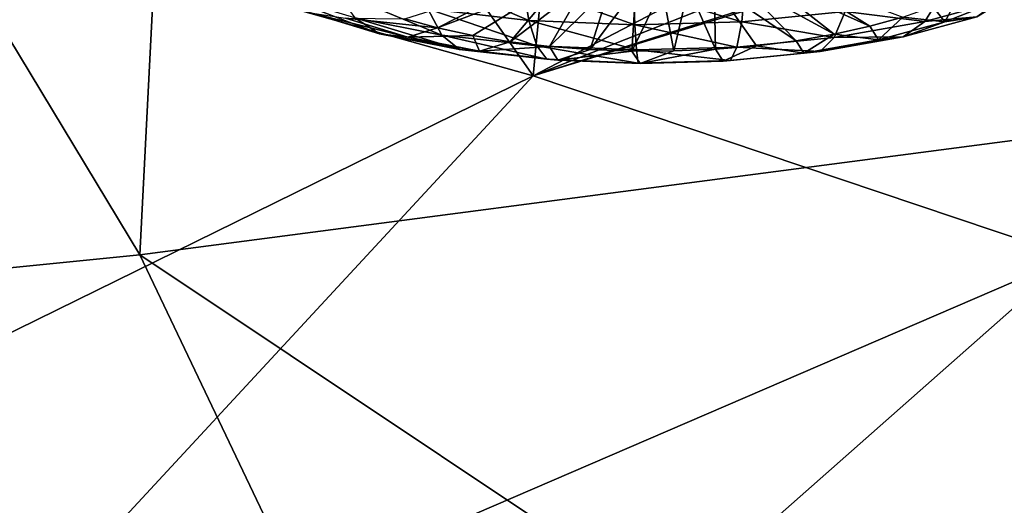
# Model space of a CAD drawing. Header units: metres. Extents: x -92 to 264, y -100 to 50.
# Tile 479 of 656: x 214.58 to 217.03, y -11.74 to -10.54. Entities that reach past the tile are written whole.
import ezdxf

# ---------------------------------------------------------------- set-up
doc = ezdxf.new("R2010")
doc.units = ezdxf.units.M
doc.layers.add('solid_21062050_01', color=7, linetype='CONTINUOUS')

msp = doc.modelspace()

# ---------------------------------------------------------------- linework, layer by layer
at = {"layer": 'solid_21062050_01'}
for points in [[(217.93573, -5.889867, 208.823853), (215.127121, -6.340286, 210.076675), (218.413559, -10.658474, 215.695007)], [(215.127121, -6.340286, 210.076675), (212.220596, -6.712608, 211.112579), (214.881866, -11.121347, 216.982498)], [(215.127121, -6.340286, 210.076675), (214.881866, -11.121347, 216.982498), (218.413559, -10.658474, 215.695007)], [(212.220596, -6.712608, 211.112579), (211.249863, -11.484357, 217.992599), (214.881866, -11.121347, 216.982498)], [(215.857254, -10.678091, 152.388931), (219.325119, -9.582318, 150.825714), (219.5392, -9.546349, 150.802124)], [(217.192032, -11.126248, 153.633728), (215.857254, -10.678091, 152.388931), (219.5392, -9.546349, 150.802124)], [(215.857254, -10.678091, 152.388931), (218.158585, -9.76967, 150.947601), (219.325119, -9.582318, 150.825714)], [(215.857254, -10.678091, 152.388931), (217.373657, -9.887734, 151.02356), (218.158585, -9.76967, 150.947601)], [(215.857254, -10.678091, 152.388931), (215.912933, -10.090937, 151.152588), (217.373657, -9.887734, 151.02356)], [(215.857254, -10.678091, 152.388931), (215.485809, -10.146433, 151.187485), (215.912933, -10.090937, 151.152588)], [(215.857254, -10.678091, 152.388931), (214.426819, -10.27648, 151.268448), (215.485809, -10.146433, 151.187485)], [(213.150024, -12.008698, 154.812256), (214.426819, -10.27648, 151.268448), (215.857254, -10.678091, 152.388931)], [(216.4254, -10.434449, 147.705719), (216.478806, -10.420851, 147.670502), (216.691544, -10.554943, 148.018127)], [(216.478806, -10.420851, 147.670502), (216.773453, -10.532014, 147.958557), (216.691544, -10.554943, 148.018127)], [(215.870285, -10.431105, 147.683716), (215.61998, -10.559, 148.003845), (215.53952, -10.536686, 147.942093)], [(215.846466, -10.540512, 148.615601), (215.83284, -10.45236, 148.704941), (215.572113, -10.422785, 148.619492)], [(215.846466, -10.540512, 148.615601), (215.572113, -10.422785, 148.619492), (215.595825, -10.512079, 148.533447)], [(215.925613, -10.442872, 147.716568), (215.61998, -10.559, 148.003845), (215.870285, -10.431105, 147.683716)], [(215.925613, -10.442872, 147.716568), (215.707275, -10.577971, 148.056778), (215.61998, -10.559, 148.003845)], [(215.925613, -10.442872, 147.716568), (215.800323, -10.593359, 148.100235), (215.707275, -10.577971, 148.056778)], [(215.925613, -10.442872, 147.716568), (215.985001, -10.45198, 147.742401), (215.800323, -10.593359, 148.100235)], [(216.306168, -10.453913, 147.755127), (216.367523, -10.445533, 147.7341), (216.508972, -10.590675, 148.10968)], [(216.367523, -10.445533, 147.7341), (216.4254, -10.434449, 147.705719), (216.603012, -10.574579, 148.068726)], [(216.367523, -10.445533, 147.7341), (216.603012, -10.574579, 148.068726), (216.508972, -10.590675, 148.10968)], [(216.4254, -10.434449, 147.705719), (216.691544, -10.554943, 148.018127), (216.603012, -10.574579, 148.068726)], [(215.366959, -10.46698, 148.407104), (215.415482, -10.534217, 148.311905), (215.630615, -10.576609, 148.430664)], [(215.595825, -10.512079, 148.533447), (215.366959, -10.46698, 148.407104), (215.630615, -10.576609, 148.430664)], [(215.985001, -10.45198, 147.742401), (215.897934, -10.604971, 148.133667), (215.800323, -10.593359, 148.100235)], [(216.109253, -10.551185, 148.650406), (216.106186, -10.463463, 148.74115), (215.83284, -10.45236, 148.704941)], [(216.109253, -10.551185, 148.650406), (215.83284, -10.45236, 148.704941), (215.846466, -10.540512, 148.615601)], [(215.985001, -10.45198, 147.742401), (216.04747, -10.458274, 147.760742), (215.897934, -10.604971, 148.133667)], [(216.04747, -10.458274, 147.760742), (215.998901, -10.612661, 148.156677), (215.897934, -10.604971, 148.133667)], [(216.04747, -10.458274, 147.760742), (216.111923, -10.461646, 147.771301), (215.998901, -10.612661, 148.156677)], [(216.111923, -10.461646, 147.771301), (216.101959, -10.616333, 148.168945), (215.998901, -10.612661, 148.156677)], [(216.111923, -10.461646, 147.771301), (216.177261, -10.462039, 147.773895), (216.101959, -10.616333, 148.168945)], [(216.177261, -10.462039, 147.773895), (216.20578, -10.61594, 148.170319), (216.101959, -10.616333, 148.168945)], [(216.374069, -10.543688, 148.63652), (216.381653, -10.455665, 148.7267), (216.106186, -10.463463, 148.74115)], [(216.374069, -10.543688, 148.63652), (216.106186, -10.463463, 148.74115), (216.109253, -10.551185, 148.650406)], [(216.177261, -10.462039, 147.773895), (216.242386, -10.459447, 147.768478), (216.20578, -10.61594, 148.170319)], [(216.242386, -10.459447, 147.768478), (216.309097, -10.611487, 148.160812), (216.20578, -10.61594, 148.170319)], [(216.242386, -10.459447, 147.768478), (216.306168, -10.453913, 147.755127), (216.309097, -10.611487, 148.160812)], [(216.306168, -10.453913, 147.755127), (216.508972, -10.590675, 148.10968), (216.410583, -10.60303, 148.140503)], [(216.306168, -10.453913, 147.755127), (216.410583, -10.60303, 148.140503), (216.309097, -10.611487, 148.160812)], [(216.630753, -10.51831, 148.574478), (216.381653, -10.455665, 148.7267), (216.374069, -10.543688, 148.63652)], [(215.22908, -10.477786, 148.156174), (215.476532, -10.573295, 148.208542), (215.415482, -10.534217, 148.311905)], [(215.22908, -10.477786, 148.156174), (215.305191, -10.521426, 148.065399), (215.476532, -10.573295, 148.208542)], [(216.869446, -10.476025, 148.466675), (216.630753, -10.51831, 148.574478), (216.827789, -10.542719, 148.367889)], [(216.869446, -10.476025, 148.466675), (216.827789, -10.542719, 148.367889), (217.026611, -10.488607, 148.227432)], [(217.026611, -10.488607, 148.227432), (216.827789, -10.542719, 148.367889), (216.957397, -10.531373, 148.13089)], [(216.877731, -10.544028, 148.033768), (216.847687, -10.50608, 147.890747), (216.91333, -10.477468, 147.815536)], [(217.014618, -10.489155, 147.889801), (216.877731, -10.544028, 148.033768), (216.91333, -10.477468, 147.815536)], [(216.957397, -10.531373, 148.13089), (216.877731, -10.544028, 148.033768), (217.014618, -10.489155, 147.889801)], [(215.595825, -10.512079, 148.533447), (215.630615, -10.576609, 148.430664), (215.866226, -10.603335, 148.507889)], [(215.846466, -10.540512, 148.615601), (215.595825, -10.512079, 148.533447), (215.866226, -10.603335, 148.507889)], [(216.630753, -10.51831, 148.574478), (216.374069, -10.543688, 148.63652), (216.603439, -10.582465, 148.469223)], [(216.630753, -10.51831, 148.574478), (216.603439, -10.582465, 148.469223), (216.827789, -10.542719, 148.367889)], [(216.877731, -10.544028, 148.033768), (216.773453, -10.532014, 147.958557), (216.847687, -10.50608, 147.890747)], [(215.305191, -10.521426, 148.065399), (215.546204, -10.581722, 148.103592), (215.476532, -10.573295, 148.208542)], [(215.305191, -10.521426, 148.065399), (215.392151, -10.535085, 147.974884), (215.546204, -10.581722, 148.103592)], [(215.392151, -10.535085, 147.974884), (215.61998, -10.559, 148.003845), (215.546204, -10.581722, 148.103592)], [(215.392151, -10.535085, 147.974884), (215.53952, -10.536686, 147.942093), (215.61998, -10.559, 148.003845)], [(215.415482, -10.534217, 148.311905), (215.476532, -10.573295, 148.208542), (215.674271, -10.61226, 148.317688)], [(215.630615, -10.576609, 148.430664), (215.415482, -10.534217, 148.311905), (215.674271, -10.61226, 148.317688)], [(215.846466, -10.540512, 148.615601), (215.866226, -10.603335, 148.507889), (216.113235, -10.613368, 148.540588)], [(216.109253, -10.551185, 148.650406), (215.846466, -10.540512, 148.615601), (216.113235, -10.613368, 148.540588)], [(216.827789, -10.542719, 148.367889), (216.603439, -10.582465, 148.469223), (216.774658, -10.581109, 148.259995)], [(216.713409, -10.588749, 148.149857), (216.691544, -10.554943, 148.018127), (216.773453, -10.532014, 147.958557)], [(216.877731, -10.544028, 148.033768), (216.713409, -10.588749, 148.149857), (216.773453, -10.532014, 147.958557)], [(216.957397, -10.531373, 148.13089), (216.774658, -10.581109, 148.259995), (216.877731, -10.544028, 148.033768)], [(216.827789, -10.542719, 148.367889), (216.774658, -10.581109, 148.259995), (216.957397, -10.531373, 148.13089)], [(215.546204, -10.581722, 148.103592), (215.61998, -10.559, 148.003845), (215.707275, -10.577971, 148.056778)], [(216.374069, -10.543688, 148.63652), (216.109253, -10.551185, 148.650406), (216.362152, -10.60632, 148.527542)], [(216.109253, -10.551185, 148.650406), (216.113235, -10.613368, 148.540588), (216.362152, -10.60632, 148.527542)], [(216.374069, -10.543688, 148.63652), (216.362152, -10.60632, 148.527542), (216.603439, -10.582465, 148.469223)], [(216.713409, -10.588749, 148.149857), (216.603012, -10.574579, 148.068726), (216.691544, -10.554943, 148.018127)], [(216.774658, -10.581109, 148.259995), (216.713409, -10.588749, 148.149857), (216.877731, -10.544028, 148.033768)], [(215.476532, -10.573295, 148.208542), (215.546204, -10.581722, 148.103592), (215.723999, -10.616757, 148.201736)], [(215.674271, -10.61226, 148.317688), (215.476532, -10.573295, 148.208542), (215.723999, -10.616757, 148.201736)], [(215.723999, -10.616757, 148.201736), (215.546204, -10.581722, 148.103592), (215.707275, -10.577971, 148.056778)], [(215.630615, -10.576609, 148.430664), (215.674271, -10.61226, 148.317688), (215.890823, -10.636825, 148.388672)], [(215.866226, -10.603335, 148.507889), (215.630615, -10.576609, 148.430664), (215.890823, -10.636825, 148.388672)], [(215.723999, -10.616757, 148.201736), (215.707275, -10.577971, 148.056778), (215.800323, -10.593359, 148.100235)], [(216.603439, -10.582465, 148.469223), (216.362152, -10.60632, 148.527542), (216.568436, -10.617642, 148.353134)], [(216.528, -10.621598, 148.233597), (216.410583, -10.60303, 148.140503), (216.508972, -10.590675, 148.10968)], [(216.528, -10.621598, 148.233597), (216.508972, -10.590675, 148.10968), (216.603012, -10.574579, 148.068726)], [(216.713409, -10.588749, 148.149857), (216.528, -10.621598, 148.233597), (216.603012, -10.574579, 148.068726)], [(216.568436, -10.617642, 148.353134), (216.528, -10.621598, 148.233597), (216.713409, -10.588749, 148.149857)], [(216.774658, -10.581109, 148.259995), (216.568436, -10.617642, 148.353134), (216.713409, -10.588749, 148.149857)], [(216.603439, -10.582465, 148.469223), (216.568436, -10.617642, 148.353134), (216.774658, -10.581109, 148.259995)], [(215.674271, -10.61226, 148.317688), (215.723999, -10.616757, 148.201736), (215.918716, -10.638845, 148.265549)], [(215.890823, -10.636825, 148.388672), (215.674271, -10.61226, 148.317688), (215.918716, -10.638845, 148.265549)], [(215.723999, -10.616757, 148.201736), (215.800323, -10.593359, 148.100235), (215.897934, -10.604971, 148.133667)], [(215.918716, -10.638845, 148.265549), (215.723999, -10.616757, 148.201736), (215.897934, -10.604971, 148.133667)], [(215.866226, -10.603335, 148.507889), (215.890823, -10.636825, 148.388672), (216.117859, -10.646047, 148.418732)], [(216.113235, -10.613368, 148.540588), (215.866226, -10.603335, 148.507889), (216.117859, -10.646047, 148.418732)], [(215.918716, -10.638845, 148.265549), (215.897934, -10.604971, 148.133667), (215.998901, -10.612661, 148.156677)], [(215.918716, -10.638845, 148.265549), (215.998901, -10.612661, 148.156677), (216.101959, -10.616333, 148.168945)], [(216.122864, -10.647138, 148.292587), (215.918716, -10.638845, 148.265549), (216.101959, -10.616333, 148.168945)], [(216.122864, -10.647138, 148.292587), (216.101959, -10.616333, 148.168945), (216.20578, -10.61594, 148.170319)], [(216.362152, -10.60632, 148.527542), (216.113235, -10.613368, 148.540588), (216.346664, -10.639569, 148.406738)], [(216.113235, -10.613368, 148.540588), (216.117859, -10.646047, 148.418732), (216.346664, -10.639569, 148.406738)], [(216.122864, -10.647138, 148.292587), (216.20578, -10.61594, 148.170319), (216.309097, -10.611487, 148.160812)], [(216.328583, -10.641314, 148.281799), (216.122864, -10.647138, 148.292587), (216.309097, -10.611487, 148.160812)], [(216.328583, -10.641314, 148.281799), (216.309097, -10.611487, 148.160812), (216.410583, -10.60303, 148.140503)], [(216.528, -10.621598, 148.233597), (216.328583, -10.641314, 148.281799), (216.410583, -10.60303, 148.140503)], [(216.362152, -10.60632, 148.527542), (216.346664, -10.639569, 148.406738), (216.568436, -10.617642, 148.353134)], [(215.890823, -10.636825, 148.388672), (215.918716, -10.638845, 148.265549), (216.122864, -10.647138, 148.292587)], [(216.117859, -10.646047, 148.418732), (215.890823, -10.636825, 148.388672), (216.122864, -10.647138, 148.292587)], [(216.346664, -10.639569, 148.406738), (216.117859, -10.646047, 148.418732), (216.328583, -10.641314, 148.281799)], [(216.346664, -10.639569, 148.406738), (216.328583, -10.641314, 148.281799), (216.528, -10.621598, 148.233597)], [(216.568436, -10.617642, 148.353134), (216.346664, -10.639569, 148.406738), (216.528, -10.621598, 148.233597)], [(218.413559, -10.658474, 215.695007), (214.881866, -11.121347, 216.982498), (221.229599, -15.358991, 221.253723)], [(216.117859, -10.646047, 148.418732), (216.122864, -10.647138, 148.292587), (216.328583, -10.641314, 148.281799)], [(214.278687, -12.381856, 155.84874), (213.150024, -12.008698, 154.812256), (215.857254, -10.678091, 152.388931)], [(214.278687, -12.381856, 155.84874), (215.857254, -10.678091, 152.388931), (217.192032, -11.126248, 153.633728)], [(214.881866, -11.121347, 216.982498), (211.249863, -11.484357, 217.992599), (217.155609, -15.889269, 222.728546)], [(215.315384, -12.784472, 156.967056), (214.278687, -12.381856, 155.84874), (217.192032, -11.126248, 153.633728)], [(214.881866, -11.121347, 216.982498), (217.155609, -15.889269, 222.728546), (221.229599, -15.358991, 221.253723)], [(215.315384, -12.784472, 156.967056), (217.192032, -11.126248, 153.633728), (218.416779, -11.609113, 154.974945)], [(211.249863, -11.484357, 217.992599), (212.967438, -16.30514, 223.885605), (217.155609, -15.889269, 222.728546)], [(216.253433, -13.213955, 158.159988), (215.315384, -12.784472, 156.967056), (218.416779, -11.609113, 154.974945)], [(216.253433, -13.213955, 158.159988), (218.416779, -11.609113, 154.974945), (219.523651, -12.123595, 156.403976)]]:
    msp.add_3dface(points, dxfattribs=at)

doc.saveas('drawing.dxf')
